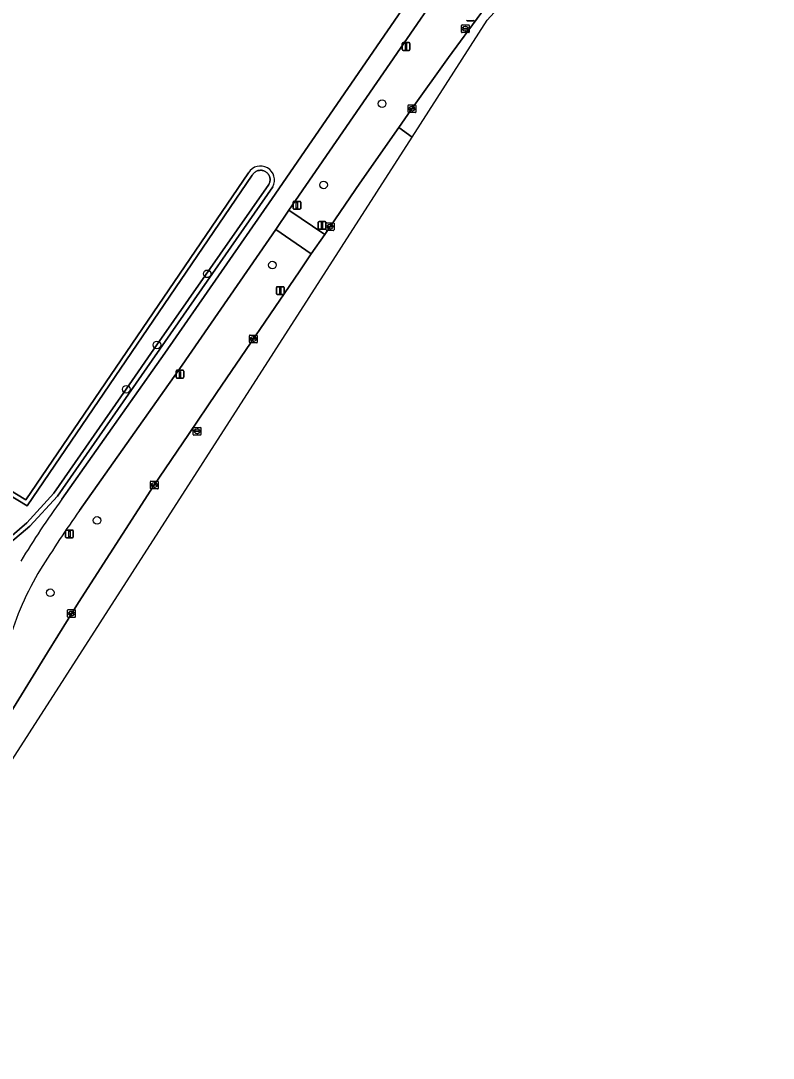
# Model space of a CAD drawing. Extents: x 158132 to 159664, y 385256 to 387218.
# Drawn here: x 159550.2 to 159647.1, y 385697.8 to 385831.3 of the extents above; entities that cross this region are included whole.
import ezdxf

# ---------------------------------------------------------------- set-up
doc = ezdxf.new("R2010")
doc.units = 0
for name, color, linetype in [('IMGEO_Berm_groen', 7, 'Continuous'), ('IMGEO_Boom', 7, 'Continuous'), ('IMGEO_Fietspad_gesloten', 7, 'Continuous'), ('IMGEO_Fietspad_open', 7, 'Continuous'), ('IMGEO_Kolk', 7, 'Continuous'), ('IMGEO_Lichtmast', 7, 'Continuous'), ('IMGEO_Loofbos', 7, 'Continuous'), ('IMGEO_Oever', 7, 'Continuous'), ('IMGEO_Rijbaan_lokaal_gesloten', 7, 'Continuous'), ('IMGEO_Rioolput', 7, 'Continuous'), ('IMGEO_Verkeersbordpaal', 7, 'Continuous'), ('IMGEO_Waterloop', 7, 'Continuous')]:
    doc.layers.add(name, color=color, linetype=linetype)

msp = doc.modelspace()

# ---------------------------------------------------------------- linework, layer by layer
at = {"layer": 'IMGEO_Berm_groen'}
for points in [[(159620.31, 385858.67), (159619.1, 385856.82), (159584.75, 385806.92), (159589.35, 385803.79), (159589.45, 385803.94), (159593.88, 385810.39), (159598.88, 385817.55), (159600.43, 385819.78), (159605.3, 385826.56), (159609.44, 385832.22)], [(159567.38, 385771.48), (159571.83, 385778.04), (159575.49, 385783.46), (159586.05, 385798.99), (159587.63, 385801.29), (159583.07, 385804.42), (159571.01, 385786.96), (159557.8, 385768.26)], [(159542.22, 385731.43), (159553.68, 385750), (159557.66, 385756.45), (159567.38, 385771.48)]]:
    msp.add_lwpolyline(points, dxfattribs=at)
for centre, radius, start, end in [((159683.69, 385679.39), 154.1, 144.7801, 148.1518), ((159584.85, 385741.08), 37.59, 148.5357, 164.1741)]:
    msp.add_arc(centre, radius, start, end, dxfattribs=at)
at = {"layer": 'IMGEO_Boom'}
for centre in [(159596.74, 385820.63), (159589.21, 385810.17), (159574.23, 385798.73), (159582.62, 385799.85), (159567.77, 385789.58), (159563.82, 385783.88), (159560.06, 385767), (159554.04, 385757.69)]:
    msp.add_circle(centre, 0.489, dxfattribs=at)
at = {"layer": 'IMGEO_Fietspad_gesloten'}
for points in [[(159619.1, 385856.82), (159620.31, 385858.67), (159624.21, 385864.28), (159626.92, 385868.11), (159624.66, 385869.61), (159616.92, 385858.38), (159582.58, 385808.42), (159568.78, 385788.54), (159555.53, 385769.72)], [(159557.8, 385768.26), (159571.01, 385786.96), (159583.07, 385804.42), (159584.75, 385806.92), (159619.1, 385856.82)]]:
    msp.add_lwpolyline(points, dxfattribs=at)
for centre, radius, start, end in [((159645.7, 385704.18), 111.47, 143.9907, 148.9115), ((159683.69, 385679.39), 154.1, 144.7801, 148.1518), ((159584.85, 385741.08), 37.59, 148.5357, 164.1741)]:
    msp.add_arc(centre, radius, start, end, dxfattribs=at)
at = {"layer": 'IMGEO_Fietspad_open'}
msp.add_lwpolyline([(159584.75, 385806.92), (159583.07, 385804.42), (159587.63, 385801.29), (159589.35, 385803.79)], close=True, dxfattribs=at)
at = {"layer": 'IMGEO_Kolk'}
for p, q in [((159600.08, 385819.55), (159600.08, 385820.41)), ((159600.15, 385820.48), (159601.01, 385820.48)), ((159601.01, 385819.48), (159600.15, 385819.48)), ((159600.34, 385819.97), (159600.34, 385819.99)), ((159600.38, 385820.02), (159600.78, 385820.02)), ((159600.78, 385819.94), (159600.38, 385819.94)), ((159600.57, 385820.26), (159600.59, 385820.26)), ((159600.59, 385819.7), (159600.57, 385819.7)), ((159600.82, 385819.99), (159600.82, 385819.97)), ((159601.08, 385820.41), (159601.08, 385819.55)), ((159589.55, 385804.38), (159589.55, 385805.23)), ((159589.62, 385805.31), (159590.47, 385805.31)), ((159589.81, 385804.8), (159589.81, 385804.81)), ((159589.85, 385804.85), (159590.25, 385804.85)), ((159590.24, 385804.76), (159589.85, 385804.76)), ((159590.06, 385804.53), (159590.03, 385804.53)), ((159590.04, 385805.09), (159590.06, 385805.09)), ((159590.29, 385804.81), (159590.29, 385804.8)), ((159590.55, 385805.23), (159590.55, 385804.38)), ((159590.47, 385804.31), (159589.62, 385804.31)), ((159579.67, 385789.92), (159579.67, 385790.77)), ((159579.75, 385790.85), (159580.6, 385790.85)), ((159580.6, 385789.85), (159579.75, 385789.85)), ((159579.93, 385790.34), (159579.93, 385790.35)), ((159580.37, 385790.3), (159579.97, 385790.3)), ((159579.98, 385790.39), (159580.37, 385790.39)), ((159580.16, 385790.63), (159580.19, 385790.63)), ((159580.18, 385790.07), (159580.16, 385790.07)), ((159580.42, 385790.35), (159580.42, 385790.34)), ((159580.67, 385790.77), (159580.67, 385789.92)), ((159566.93, 385771.12), (159566.93, 385771.98)), ((159567, 385772.05), (159567.86, 385772.05)), ((159567.19, 385771.54), (159567.19, 385771.56)), ((159567.23, 385771.59), (159567.63, 385771.59)), ((159567.62, 385771.51), (159567.23, 385771.51)), ((159567.44, 385771.27), (159567.41, 385771.27)), ((159567.42, 385771.83), (159567.44, 385771.83)), ((159567.67, 385771.56), (159567.67, 385771.54)), ((159567.93, 385771.98), (159567.93, 385771.12)), ((159567.86, 385771.05), (159567, 385771.05)), ((159556.26, 385754.58), (159556.26, 385755.43)), ((159556.34, 385755.51), (159557.19, 385755.51)), ((159556.75, 385755.29), (159556.78, 385755.29)), ((159557.26, 385755.43), (159557.26, 385754.58)), ((159557.19, 385754.51), (159556.34, 385754.51)), ((159556.52, 385755), (159556.52, 385755.01)), ((159556.56, 385755.05), (159556.96, 385755.05)), ((159556.96, 385754.96), (159556.56, 385754.96)), ((159556.77, 385754.73), (159556.75, 385754.73)), ((159557.01, 385755.01), (159557.01, 385755))]:
    msp.add_line(p, q, dxfattribs=at)
for points in [[(159600.08, 385819.55), (159600.08, 385820.41)], [(159600.15, 385820.48), (159601.01, 385820.48)], [(159601.01, 385819.48), (159600.15, 385819.48)], [(159601.08, 385820.41), (159601.08, 385819.55)], [(159589.55, 385804.38), (159589.55, 385805.23)], [(159589.62, 385805.31), (159590.47, 385805.31)], [(159590.55, 385805.23), (159590.55, 385804.38)], [(159590.47, 385804.31), (159589.62, 385804.31)], [(159579.67, 385789.92), (159579.67, 385790.77)], [(159579.75, 385790.85), (159580.6, 385790.85)], [(159580.6, 385789.85), (159579.75, 385789.85)], [(159580.67, 385790.77), (159580.67, 385789.92)], [(159566.93, 385771.12), (159566.93, 385771.98)], [(159567, 385772.05), (159567.86, 385772.05)], [(159567.93, 385771.98), (159567.93, 385771.12)], [(159567.86, 385771.05), (159567, 385771.05)], [(159556.26, 385754.58), (159556.26, 385755.43)], [(159556.34, 385755.51), (159557.19, 385755.51)], [(159557.26, 385755.43), (159557.26, 385754.58)], [(159557.19, 385754.51), (159556.34, 385754.51)]]:
    msp.add_lwpolyline(points, dxfattribs=at)
for centre, radius, start, end in [((159600.16, 385820.4), 0.0765, 91.552, 178.448), ((159600.16, 385820.4), 0.0765, 91.552, 178.448), ((159600.16, 385819.56), 0.0765, 181.552, 268.448), ((159600.16, 385819.56), 0.0765, 181.552, 268.448), ((159600.38, 385819.98), 0.0403, 85.8775, 175.7526), ((159600.38, 385819.97), 0.0366, 178.938, 274.7102), ((159600.78, 385819.98), 0.0386, 1.7309, 96.639), ((159600.78, 385819.98), 0.043, 264.8664, 352.4533), ((159601, 385820.4), 0.0765, 1.552, 88.448), ((159601, 385820.4), 0.0765, 1.552, 88.448), ((159601, 385819.56), 0.0765, 271.552, 358.448), ((159601, 385819.56), 0.0765, 271.552, 358.448), ((159589.62, 385805.23), 0.0765, 91.552, 178.448), ((159589.62, 385805.23), 0.0765, 91.552, 178.448), ((159589.85, 385804.81), 0.0403, 85.8775, 175.7526), ((159589.84, 385804.8), 0.0366, 178.938, 274.7102), ((159590.25, 385804.81), 0.043, 264.8664, 352.4533), ((159590.25, 385804.81), 0.0386, 1.7309, 96.639), ((159590.47, 385805.23), 0.0765, 1.552, 88.448), ((159590.47, 385805.23), 0.0765, 1.552, 88.448), ((159589.62, 385804.38), 0.0765, 181.552, 268.448), ((159589.62, 385804.38), 0.0765, 181.552, 268.448), ((159590.47, 385804.38), 0.0765, 271.552, 358.448), ((159590.47, 385804.38), 0.0765, 271.552, 358.448), ((159579.75, 385790.77), 0.0765, 91.552, 178.448), ((159579.75, 385790.77), 0.0765, 91.552, 178.448), ((159579.75, 385789.92), 0.0765, 181.552, 268.448), ((159579.75, 385789.92), 0.0765, 181.552, 268.448), ((159579.97, 385790.35), 0.0403, 85.8775, 175.7526), ((159579.97, 385790.34), 0.0366, 178.938, 274.7102), ((159580.38, 385790.35), 0.0386, 1.7309, 96.639), ((159580.37, 385790.35), 0.043, 264.8664, 352.4533), ((159580.6, 385790.77), 0.0765, 1.552, 88.448), ((159580.6, 385790.77), 0.0765, 1.552, 88.448), ((159580.6, 385789.92), 0.0765, 271.552, 358.448), ((159580.6, 385789.92), 0.0765, 271.552, 358.448), ((159567, 385771.97), 0.0765, 91.552, 178.448), ((159567, 385771.97), 0.0765, 91.552, 178.448), ((159567, 385771.13), 0.0765, 181.552, 268.448), ((159567, 385771.13), 0.0765, 181.552, 268.448), ((159567.23, 385771.55), 0.0403, 85.8775, 175.7526), ((159567.22, 385771.54), 0.0366, 178.938, 274.7102), ((159567.63, 385771.55), 0.043, 264.8664, 352.4533), ((159567.63, 385771.55), 0.0386, 1.7309, 96.639), ((159567.85, 385771.97), 0.0765, 1.552, 88.448), ((159567.85, 385771.97), 0.0765, 1.552, 88.448), ((159567.85, 385771.13), 0.0765, 271.552, 358.448), ((159567.85, 385771.13), 0.0765, 271.552, 358.448), ((159556.34, 385755.43), 0.0765, 91.552, 178.448), ((159556.34, 385755.43), 0.0765, 91.552, 178.448), ((159557.19, 385755.43), 0.0765, 1.552, 88.448), ((159557.19, 385755.43), 0.0765, 1.552, 88.448), ((159556.34, 385754.58), 0.0765, 181.552, 268.448), ((159556.34, 385754.58), 0.0765, 181.552, 268.448), ((159556.56, 385755.01), 0.0403, 85.8775, 175.7526), ((159556.56, 385755), 0.0366, 178.938, 274.7102), ((159556.97, 385755.01), 0.0386, 1.7309, 96.639), ((159556.96, 385755.01), 0.043, 264.8664, 352.4533), ((159557.19, 385754.58), 0.0765, 271.552, 358.448), ((159557.19, 385754.58), 0.0765, 271.552, 358.448)]:
    msp.add_arc(centre, radius, start, end, dxfattribs=at)
for centre, major_axis, ratio, start_param, end_param in [((159600.57, 385819.98), (-0.387, 0.002), 0.722429, 4.712389, 7.853982), ((159600.59, 385819.98), (-0.39, 0.002), 0.717154, 1.570796, 4.712389), ((159590.03, 385804.81), (-0.387, 0.002), 0.722429, 4.712389, 7.853982), ((159590.06, 385804.81), (-0.39, 0.002), 0.717154, 1.570796, 4.712389), ((159580.16, 385790.35), (-0.387, 0.002), 0.722429, 4.712389, 7.853982), ((159580.18, 385790.35), (-0.39, 0.002), 0.717154, 1.570796, 4.712389), ((159567.42, 385771.55), (-0.387, 0.002), 0.722429, 4.712389, 7.853982), ((159567.44, 385771.55), (-0.39, 0.002), 0.717154, 1.570796, 4.712389), ((159556.75, 385755.01), (-0.387, 0.002), 0.722429, 4.712389, 7.853982), ((159556.77, 385755.01), (-0.39, 0.002), 0.717154, 1.570796, 4.712389)]:
    msp.add_ellipse(centre, major_axis=major_axis, ratio=ratio, start_param=start_param, end_param=end_param, dxfattribs=at)
at = {"layer": 'IMGEO_Lichtmast'}
for p, q in [((159608.49, 385831.3), (159607.7, 385831.3)), ((159607.7, 385831.3), (159608.49, 385831.3)), ((159599.34, 385827.59), (159599.34, 385828.39)), ((159599.34, 385828.39), (159599.34, 385827.59)), ((159599.44, 385828.49), (159600.22, 385828.49)), ((159600.22, 385828.49), (159599.44, 385828.49)), ((159600.22, 385827.49), (159599.44, 385827.49)), ((159599.44, 385827.49), (159600.22, 385827.49)), ((159600.32, 385828.39), (159600.32, 385827.59)), ((159600.32, 385827.59), (159600.32, 385828.39)), ((159585.28, 385807.15), (159585.28, 385807.95)), ((159585.28, 385807.95), (159585.28, 385807.15)), ((159585.38, 385808.05), (159586.17, 385808.05)), ((159586.17, 385808.05), (159585.38, 385808.05)), ((159586.27, 385807.95), (159586.27, 385807.15)), ((159586.27, 385807.15), (159586.27, 385807.95)), ((159586.17, 385807.05), (159585.38, 385807.05)), ((159585.38, 385807.05), (159586.17, 385807.05)), ((159583.14, 385796.17), (159583.14, 385796.97)), ((159583.14, 385796.97), (159583.14, 385796.17)), ((159583.24, 385797.07), (159584.03, 385797.07)), ((159584.03, 385797.07), (159583.24, 385797.07)), ((159584.13, 385796.97), (159584.13, 385796.17)), ((159584.13, 385796.17), (159584.13, 385796.97)), ((159584.03, 385796.07), (159583.24, 385796.07)), ((159583.24, 385796.07), (159584.03, 385796.07)), ((159570.23, 385785.41), (159570.23, 385786.21)), ((159570.23, 385786.21), (159570.23, 385785.41)), ((159570.33, 385786.31), (159571.12, 385786.31)), ((159571.12, 385786.31), (159570.33, 385786.31)), ((159571.22, 385786.21), (159571.22, 385785.41)), ((159571.22, 385785.41), (159571.22, 385786.21)), ((159571.12, 385785.31), (159570.33, 385785.31)), ((159570.33, 385785.31), (159571.12, 385785.31)), ((159556.02, 385764.85), (159556.02, 385765.65)), ((159556.02, 385765.65), (159556.02, 385764.85)), ((159556.12, 385765.75), (159556.9, 385765.75)), ((159556.9, 385765.75), (159556.12, 385765.75)), ((159556.9, 385764.75), (159556.12, 385764.75)), ((159556.12, 385764.75), (159556.9, 385764.75)), ((159557, 385765.65), (159557, 385764.85)), ((159557, 385764.85), (159557, 385765.65))]:
    msp.add_line(p, q, dxfattribs=at)
for points in [[(159599.75, 385828.37), (159599.9, 385828.37), (159599.9, 385827.62), (159599.75, 385827.62), (159599.75, 385828.37)], [(159585.7, 385807.92), (159585.85, 385807.92), (159585.85, 385807.17), (159585.7, 385807.17), (159585.7, 385807.92)], [(159583.56, 385796.94), (159583.71, 385796.94), (159583.71, 385796.19), (159583.56, 385796.19), (159583.56, 385796.94)], [(159570.65, 385786.18), (159570.8, 385786.18), (159570.8, 385785.43), (159570.65, 385785.43), (159570.65, 385786.18)], [(159556.43, 385765.62), (159556.59, 385765.62), (159556.59, 385764.88), (159556.43, 385764.88), (159556.43, 385765.62)]]:
    msp.add_lwpolyline(points, dxfattribs=at)
for centre, start, end in [((159607.7, 385831.4), 180, 270), ((159607.7, 385831.4), 180, 270), ((159608.49, 385831.4), 270, 0), ((159608.49, 385831.4), 270, 0), ((159599.44, 385828.39), 90, 180), ((159599.44, 385828.39), 90, 180), ((159599.44, 385827.59), 180, 270), ((159599.44, 385827.59), 180, 270), ((159600.22, 385828.39), 0, 90), ((159600.22, 385828.39), 360, 90), ((159600.22, 385827.59), 270, 0), ((159600.22, 385827.59), 270, 0), ((159585.38, 385807.95), 90, 180), ((159585.38, 385807.95), 90, 180), ((159586.17, 385807.95), 0, 90), ((159586.17, 385807.95), 360, 90), ((159585.38, 385807.15), 180, 270), ((159585.38, 385807.15), 180, 270), ((159586.17, 385807.15), 270, 0), ((159586.17, 385807.15), 270, 0), ((159583.24, 385796.97), 90, 180), ((159583.24, 385796.97), 90, 180), ((159584.03, 385796.97), 0, 90), ((159584.03, 385796.97), 360, 90), ((159583.24, 385796.17), 180, 270), ((159583.24, 385796.17), 180, 270), ((159584.03, 385796.17), 270, 0), ((159584.03, 385796.17), 270, 0), ((159570.33, 385786.21), 90, 180), ((159570.33, 385786.21), 90, 180), ((159571.12, 385786.21), 0, 90), ((159571.12, 385786.21), 360, 90), ((159570.33, 385785.41), 180, 270), ((159570.33, 385785.41), 180, 270), ((159571.12, 385785.41), 270, 0), ((159571.12, 385785.41), 270, 0), ((159556.12, 385765.65), 90, 180), ((159556.12, 385765.65), 90, 180), ((159556.12, 385764.85), 180, 270), ((159556.12, 385764.85), 180, 270), ((159556.9, 385765.65), 0, 90), ((159556.9, 385765.65), 360, 90), ((159556.9, 385764.85), 270, 0), ((159556.9, 385764.85), 270, 0)]:
    msp.add_arc(centre, 0.1, start, end, dxfattribs=at)
at = {"layer": 'IMGEO_Loofbos'}
for points in [[(159555.53, 385769.72), (159568.78, 385788.54), (159582.58, 385808.42), (159616.92, 385858.38)], [(159465.89, 385821.52), (159500, 385800.57), (159550.88, 385769.65)], [(159550.88, 385769.65), (159579.55, 385811.74)], [(159582.66, 385809.93), (159554.95, 385770.13), (159551.43, 385766.27), (159534.21, 385751.77), (159533.03, 385750), (159518.42, 385728.04), (159501.67, 385702.18)]]:
    msp.add_lwpolyline(points, dxfattribs=at)
for centre, radius, start, end in [((159581.09, 385810.81), 1.8, 330.9433, 148.7801), ((159645.7, 385704.18), 111.47, 143.9907, 148.9115)]:
    msp.add_arc(centre, radius, start, end, dxfattribs=at)
at = {"layer": 'IMGEO_Oever'}
for points in [[(159499.7, 385800.08), (159551.05, 385768.88), (159580.04, 385811.43), (159580.1, 385811.52), (159580.16, 385811.61), (159580.23, 385811.69), (159580.31, 385811.76), (159580.39, 385811.83), (159580.48, 385811.89), (159580.58, 385811.94), (159580.67, 385811.98), (159580.77, 385812.01), (159580.88, 385812.04), (159580.98, 385812.05), (159581.09, 385812.06), (159581.2, 385812.06), (159581.3, 385812.04), (159581.41, 385812.02), (159581.51, 385811.99), (159581.61, 385811.95), (159581.7, 385811.9), (159581.79, 385811.85), (159581.88, 385811.78), (159581.96, 385811.71), (159582.03, 385811.64), (159582.1, 385811.55), (159582.16, 385811.46), (159582.21, 385811.37), (159582.25, 385811.27), (159582.28, 385811.17), (159582.31, 385811.07), (159582.32, 385810.96), (159582.33, 385810.85), (159582.33, 385810.75), (159582.31, 385810.64), (159582.29, 385810.54), (159582.26, 385810.43), (159582.22, 385810.34), (159582.18, 385810.24), (159567.77, 385789.58), (159563.82, 385783.88), (159554.5, 385770.49), (159551.03, 385766.68), (159533.96, 385751.98)], [(159579.55, 385811.74), (159550.88, 385769.65), (159500, 385800.57)], [(159501.67, 385702.18), (159518.42, 385728.04), (159533.03, 385750), (159534.21, 385751.77), (159551.43, 385766.27), (159554.95, 385770.13), (159582.66, 385809.93)]]:
    msp.add_lwpolyline(points, dxfattribs=at)
msp.add_arc((159581.09, 385810.81), 1.8, 330.9433, 148.7801, dxfattribs=at)
at = {"layer": 'IMGEO_Rijbaan_lokaal_gesloten'}
msp.add_lwpolyline([(159600.61, 385816.34), (159610.27, 385831.37), (159647.07, 385871.75), (159644.23, 385877.04), (159640.39, 385872.07), (159639.81, 385871.34), (159637.21, 385868.14), (159637.04, 385867.92), (159629.9, 385859.05), (159624.41, 385851.91), (159623.9, 385851.23), (159620.85, 385847.26), (159620.27, 385846.49), (159616.24, 385841.39), (159612.75, 385836.73), (159609.44, 385832.22), (159605.3, 385826.56), (159600.43, 385819.78), (159598.88, 385817.55)], close=True, dxfattribs=at)
msp.add_lwpolyline([(159524.44, 385697.77), (159600.61, 385816.34), (159598.88, 385817.55), (159593.88, 385810.39), (159589.45, 385803.94), (159589.35, 385803.79), (159587.63, 385801.29), (159586.05, 385798.99), (159575.49, 385783.46), (159571.83, 385778.04), (159567.38, 385771.48), (159557.66, 385756.45), (159553.68, 385750), (159542.22, 385731.43)], dxfattribs=at)
at = {"layer": 'IMGEO_Rioolput'}
for p, q in [((159606.95, 385829.85), (159606.95, 385830.7)), ((159607.03, 385830.78), (159607.88, 385830.78)), ((159607.21, 385830.27), (159607.21, 385830.28)), ((159607.25, 385830.32), (159607.65, 385830.32)), ((159607.65, 385830.23), (159607.25, 385830.23)), ((159607.44, 385830.55), (159607.47, 385830.55)), ((159607.46, 385830), (159607.44, 385830)), ((159607.7, 385830.28), (159607.7, 385830.27)), ((159607.95, 385830.7), (159607.95, 385829.85)), ((159607.88, 385829.77), (159607.03, 385829.77)), ((159572.43, 385778.05), (159572.43, 385778.9)), ((159572.5, 385778.97), (159573.36, 385778.97)), ((159573.36, 385777.97), (159572.5, 385777.97)), ((159572.69, 385778.47), (159572.69, 385778.48)), ((159572.73, 385778.52), (159573.13, 385778.52)), ((159573.12, 385778.43), (159572.73, 385778.43)), ((159572.94, 385778.19), (159572.91, 385778.19)), ((159572.92, 385778.75), (159572.94, 385778.75)), ((159573.17, 385778.48), (159573.17, 385778.47)), ((159573.43, 385778.9), (159573.43, 385778.05))]:
    msp.add_line(p, q, dxfattribs=at)
for points in [[(159606.95, 385829.85), (159606.95, 385830.7)], [(159607.03, 385830.78), (159607.88, 385830.78)], [(159607.95, 385830.7), (159607.95, 385829.85)], [(159607.88, 385829.77), (159607.03, 385829.77)], [(159572.43, 385778.05), (159572.43, 385778.9)], [(159572.5, 385778.97), (159573.36, 385778.97)], [(159573.36, 385777.97), (159572.5, 385777.97)], [(159573.43, 385778.9), (159573.43, 385778.05)]]:
    msp.add_lwpolyline(points, dxfattribs=at)
for centre, radius, start, end in [((159607.03, 385830.7), 0.0765, 91.552, 178.448), ((159607.03, 385830.7), 0.0765, 91.552, 178.448), ((159607.25, 385830.28), 0.0403, 85.8775, 175.7526), ((159607.25, 385830.27), 0.0366, 178.938, 274.7102), ((159607.66, 385830.28), 0.0386, 1.7309, 96.639), ((159607.65, 385830.27), 0.043, 264.8664, 352.4533), ((159607.88, 385830.7), 0.0765, 1.552, 88.448), ((159607.88, 385830.7), 0.0765, 1.552, 88.448), ((159607.03, 385829.85), 0.0765, 181.552, 268.448), ((159607.03, 385829.85), 0.0765, 181.552, 268.448), ((159607.88, 385829.85), 0.0765, 271.552, 358.448), ((159607.88, 385829.85), 0.0765, 271.552, 358.448), ((159572.5, 385778.9), 0.0765, 91.552, 178.448), ((159572.5, 385778.9), 0.0765, 91.552, 178.448), ((159572.5, 385778.05), 0.0765, 181.552, 268.448), ((159572.5, 385778.05), 0.0765, 181.552, 268.448), ((159572.73, 385778.48), 0.0403, 85.8775, 175.7526), ((159572.72, 385778.47), 0.0366, 178.938, 274.7102), ((159573.13, 385778.47), 0.043, 264.8664, 352.4533), ((159573.13, 385778.48), 0.0386, 1.7309, 96.639), ((159573.35, 385778.9), 0.0765, 1.552, 88.448), ((159573.35, 385778.9), 0.0765, 1.552, 88.448), ((159573.35, 385778.05), 0.0765, 271.552, 358.448), ((159573.35, 385778.05), 0.0765, 271.552, 358.448)]:
    msp.add_arc(centre, radius, start, end, dxfattribs=at)
for centre, major_axis, ratio, start_param, end_param in [((159607.44, 385830.27), (-0.387, 0.002), 0.722429, 4.712389, 7.853982), ((159607.46, 385830.27), (-0.39, 0.002), 0.717154, 1.570796, 4.712389), ((159572.92, 385778.47), (-0.387, 0.002), 0.722429, 4.712389, 7.853982), ((159572.94, 385778.47), (-0.39, 0.002), 0.717154, 1.570796, 4.712389)]:
    msp.add_ellipse(centre, major_axis=major_axis, ratio=ratio, start_param=start_param, end_param=end_param, dxfattribs=at)
at = {"layer": 'IMGEO_Verkeersbordpaal'}
for p, q in [((159588.52, 385804.56), (159588.52, 385805.36)), ((159588.52, 385805.36), (159588.52, 385804.56)), ((159588.62, 385805.46), (159589.41, 385805.46)), ((159589.41, 385805.46), (159588.62, 385805.46)), ((159589.51, 385805.36), (159589.51, 385804.56)), ((159589.51, 385804.56), (159589.51, 385805.36)), ((159589.41, 385804.46), (159588.62, 385804.46)), ((159588.62, 385804.46), (159589.41, 385804.46))]:
    msp.add_line(p, q, dxfattribs=at)
msp.add_lwpolyline([(159588.94, 385805.33), (159589.09, 385805.33), (159589.09, 385804.58), (159588.94, 385804.58), (159588.94, 385805.33)], dxfattribs=at)
for centre, start, end in [((159588.62, 385805.36), 90, 180), ((159588.62, 385805.36), 90, 180), ((159588.62, 385804.56), 180, 270), ((159588.62, 385804.56), 180, 270), ((159589.41, 385805.36), 0, 90), ((159589.41, 385805.36), 360, 90), ((159589.41, 385804.56), 270, 0), ((159589.41, 385804.56), 270, 0)]:
    msp.add_arc(centre, 0.1, start, end, dxfattribs=at)
at = {"layer": 'IMGEO_Waterloop'}
msp.add_lwpolyline([(159533.96, 385751.98), (159551.03, 385766.68), (159554.5, 385770.49), (159563.82, 385783.88), (159567.77, 385789.58), (159582.18, 385810.24), (159582.22, 385810.34), (159582.26, 385810.43), (159582.29, 385810.54), (159582.31, 385810.64), (159582.33, 385810.75), (159582.33, 385810.85), (159582.32, 385810.96), (159582.31, 385811.07), (159582.28, 385811.17), (159582.25, 385811.27), (159582.21, 385811.37), (159582.16, 385811.46), (159582.1, 385811.55), (159582.03, 385811.64), (159581.96, 385811.71), (159581.88, 385811.78), (159581.79, 385811.85), (159581.7, 385811.9), (159581.61, 385811.95), (159581.51, 385811.99), (159581.41, 385812.02), (159581.3, 385812.04), (159581.2, 385812.06), (159581.09, 385812.06), (159580.98, 385812.05), (159580.88, 385812.04), (159580.77, 385812.01), (159580.67, 385811.98), (159580.58, 385811.94), (159580.48, 385811.89), (159580.39, 385811.83), (159580.31, 385811.76), (159580.23, 385811.69), (159580.16, 385811.61), (159580.1, 385811.52), (159580.04, 385811.43), (159551.05, 385768.88), (159499.7, 385800.08)], dxfattribs=at)

doc.saveas('drawing.dxf')
